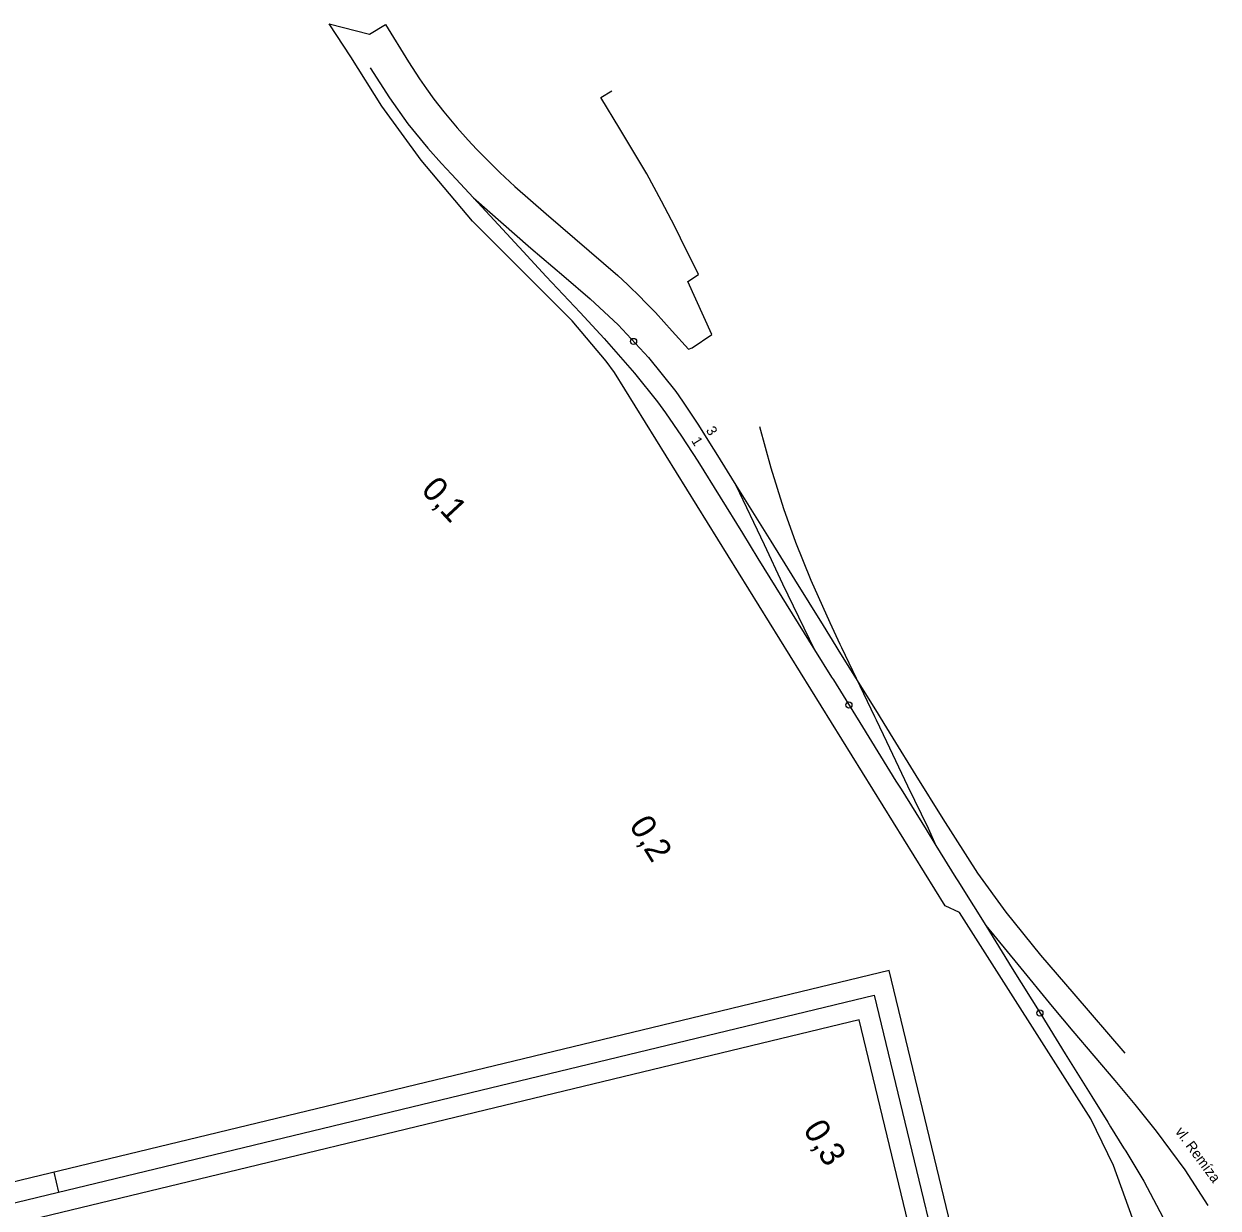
# Model space of a CAD drawing. Extents: x -738085 to -734306, y -1122197 to -1119753.
# Drawn here: x -734745.8 to -734453.9, y -1120042.4 to -1119753.1 of the extents above; entities that cross this region are included whole.
import ezdxf

# ---------------------------------------------------------------- set-up
doc = ezdxf.new("R2010")
doc.units = 0
for name, color, linetype in [('Vrstva 1', 7, 'Continuous'), ('Vrstva 53', 7, 'Continuous'), ('Vrstva 7', 7, 'Continuous')]:
    doc.layers.add(name, color=color, linetype=linetype)

msp = doc.modelspace()

# ---------------------------------------------------------------- linework, layer by layer
at = {"layer": 'Vrstva 1'}
for p, q in [((-734564.81, -1119880.31), (-734560.35, -1119889.86)), ((-734560.35, -1119889.86), (-734552.51, -1119905.98)), ((-734561.94, -1119890.77), (-734552.51, -1119905.98)), ((-734534.97, -1119928.42), (-734529.82, -1119939.22)), ((-734737.22, -1120038.54), (-734738.39, -1120033.69))]:
    msp.add_line(p, q, dxfattribs=at)
for points in [[(-734661.15, -1119763.83), (-734656.4, -1119771.12), (-734651.88, -1119777.47), (-734646.99, -1119783.39), (-734643.65, -1119787.17)], [(-734643.65, -1119787.17), (-734641.23, -1119789.79), (-734635.88, -1119795.55), (-734623.72, -1119808.66)], [(-734643.65, -1119787.17), (-734641.23, -1119789.79), (-734635.88, -1119795.55), (-734621.84, -1119807.82)], [(-734623.72, -1119808.66), (-734618.07, -1119814.79), (-734609.83, -1119823.62), (-734603.94, -1119829.94), (-734596.49, -1119838.41), (-734590.93, -1119845.44), (-734588.98, -1119848.11), (-734585, -1119853.83), (-734581.07, -1119859.88), (-734575.59, -1119868.67), (-734570.12, -1119877.53), (-734566.34, -1119883.67), (-734561.94, -1119890.77)], [(-734621.84, -1119807.82), (-734613.76, -1119814.7), (-734607.32, -1119820.27), (-734600.52, -1119826.61), (-734593.11, -1119834.58), (-734586.45, -1119842.91), (-734584.75, -1119845.25), (-734581.04, -1119850.86), (-734577.18, -1119856.99)], [(-734565.97, -1119851.41), (-734563.19, -1119861.58), (-734560.11, -1119871.47), (-734557.15, -1119879.72), (-734553.44, -1119889.01), (-734548.82, -1119899.31)], [(-734577.18, -1119856.99), (-734576.62, -1119857.91), (-734571.73, -1119865.79), (-734563.24, -1119879.48)], [(-734577.18, -1119856.99), (-734576.62, -1119857.91), (-734571.73, -1119865.79), (-734564.81, -1119880.31)], [(-734563.24, -1119879.48), (-734557.4, -1119888.87), (-734550.43, -1119900.11)], [(-734548.82, -1119899.31), (-734546.31, -1119904.61), (-734545.9, -1119905.46), (-734537.89, -1119922.29), (-734537.48, -1119923.12), (-734534.97, -1119928.42)], [(-734550.43, -1119900.11), (-734547.31, -1119905.14), (-734546.82, -1119905.94), (-734536.98, -1119921.77), (-734536.51, -1119922.56), (-734533.4, -1119927.58)], [(-734552.51, -1119905.98), (-734548.34, -1119912.69), (-734547.91, -1119913.38)], [(-734547.91, -1119913.38), (-734540.83, -1119924.83), (-734532.61, -1119938.09), (-734531.36, -1119940.09)], [(-734533.4, -1119927.58), (-734527.75, -1119936.72), (-734521.2, -1119947.31), (-734512.7, -1119960.57), (-734505.79, -1119970.12), (-734497.3, -1119980.65), (-734489.15, -1119990.09), (-734476.71, -1120004.56)], [(-734531.36, -1119940.09), (-734525.27, -1119949.91), (-734522.85, -1119953.82), (-734517.96, -1119961.71), (-734517.34, -1119962.72)], [(-734529.82, -1119939.22), (-734524.74, -1119949.62), (-734522.85, -1119953.82), (-734517.96, -1119961.71), (-734517.34, -1119962.72)], [(-734517.34, -1119962.72), (-734516.7, -1119963.74), (-734510.69, -1119973.42), (-734504.18, -1119983.89)], [(-734517.34, -1119962.72), (-734516.7, -1119963.74), (-734510.69, -1119973.42), (-734502.85, -1119982.93)], [(-734504.18, -1119983.89), (-734497.25, -1119995.08), (-734491.25, -1120004.74), (-734484.76, -1120015.19), (-734480.86, -1120021.45), (-734480.18, -1120022.55), (-734476.99, -1120027.68), (-734476.46, -1120028.54), (-734472.03, -1120035.88), (-734466.54, -1120046.18)], [(-734502.85, -1119982.93), (-734494.46, -1119993.2), (-734489.38, -1119999.18), (-734479.09, -1120011.24), (-734474.27, -1120017.09), (-734469.03, -1120023.64), (-734462.03, -1120033.09), (-734456.42, -1120041.8)]]:
    msp.add_lwpolyline(points, dxfattribs=at)
for points in [[(-734534.27, -1119984.39), (-735554.91, -1120230.88), (-735485.2, -1120519.57), (-734464.55, -1120273.08)], [(-734470.58, -1120269.4), (-735481.51, -1120513.53), (-735548.88, -1120234.56), (-734537.95, -1119990.43)], [(-734541.63, -1119996.45), (-735348.44, -1120191.3), (-735283.42, -1120460.56), (-734476.61, -1120265.71)]]:
    msp.add_lwpolyline(points, close=True, dxfattribs=at)
at = {"layer": 'Vrstva 53'}
msp.add_lwpolyline([(-734473.76, -1120047.8), (-734479.48, -1120032.06), (-734484.96, -1120020.61), (-734517.1, -1119970.17), (-734520.59, -1119968.54), (-734601.4, -1119838.24), (-734603.43, -1119835.5), (-734611.78, -1119825.65), (-734636.15, -1119801.26), (-734648.67, -1119786.38), (-734658.29, -1119773.18), (-734665.85, -1119761.13), (-734671.12, -1119753.05), (-734661.3, -1119755.55), (-734657.38, -1119753.24), (-734651.75, -1119762.36), (-734649.09, -1119766.46), (-734647.37, -1119768.96), (-734645.59, -1119771.41), (-734643.08, -1119774.58), (-734639.85, -1119778.45), (-734637.17, -1119781.44), (-734635.1, -1119783.66), (-734629.44, -1119789.4), (-734625.73, -1119792.81), (-734618.13, -1119799.45), (-734600.56, -1119814.57), (-734598.24, -1119816.76), (-734597.47, -1119817.48), (-734595.63, -1119819.3), (-734593.5, -1119821.43), (-734591.39, -1119823.62), (-734589.37, -1119825.85), (-734587.35, -1119828.11), (-734583.34, -1119832.53), (-734582.44, -1119832.18), (-734577.6, -1119828.96), (-734583.49, -1119816), (-734580.86, -1119814.28), (-734585.24, -1119805.43), (-734586.7, -1119802.54), (-734589.91, -1119796.41), (-734593.54, -1119789.7), (-734600.11, -1119778.66), (-734604.75, -1119771.04), (-734602.02, -1119769.37)], dxfattribs=at)
at = {"layer": 'Vrstva 7'}
for centre in [(-734596.76, -1119830.65), (-734544.13, -1119919.49), (-734497.45, -1119994.76)]:
    msp.add_circle(centre, 0.75, dxfattribs=at)

# ---------------------------------------------------------------- texts
at = {"layer": 'Vrstva 1'}
for s, rotation, p in [('3', 302.1663, (-734579.17, -1119852.36)), ('1', 301.9274, (-734582.73, -1119854.91)), ('vl. Remíza', 306.5318, (-734464.5, -1120023.79))]:
    msp.add_text(s, height=2.5, rotation=rotation, dxfattribs=at).set_placement(p)
at = {"layer": 'Vrstva 7'}
for s, rotation, p in [('0,1', 312.9178, (-734648.91, -1119867.14)), ('0,2', 301.7502, (-734597.97, -1119948.86)), ('0,3', 301.8479, (-734555.45, -1120023.21))]:
    msp.add_text(s, height=6, rotation=rotation, dxfattribs=at).set_placement(p)

doc.saveas('drawing.dxf')
